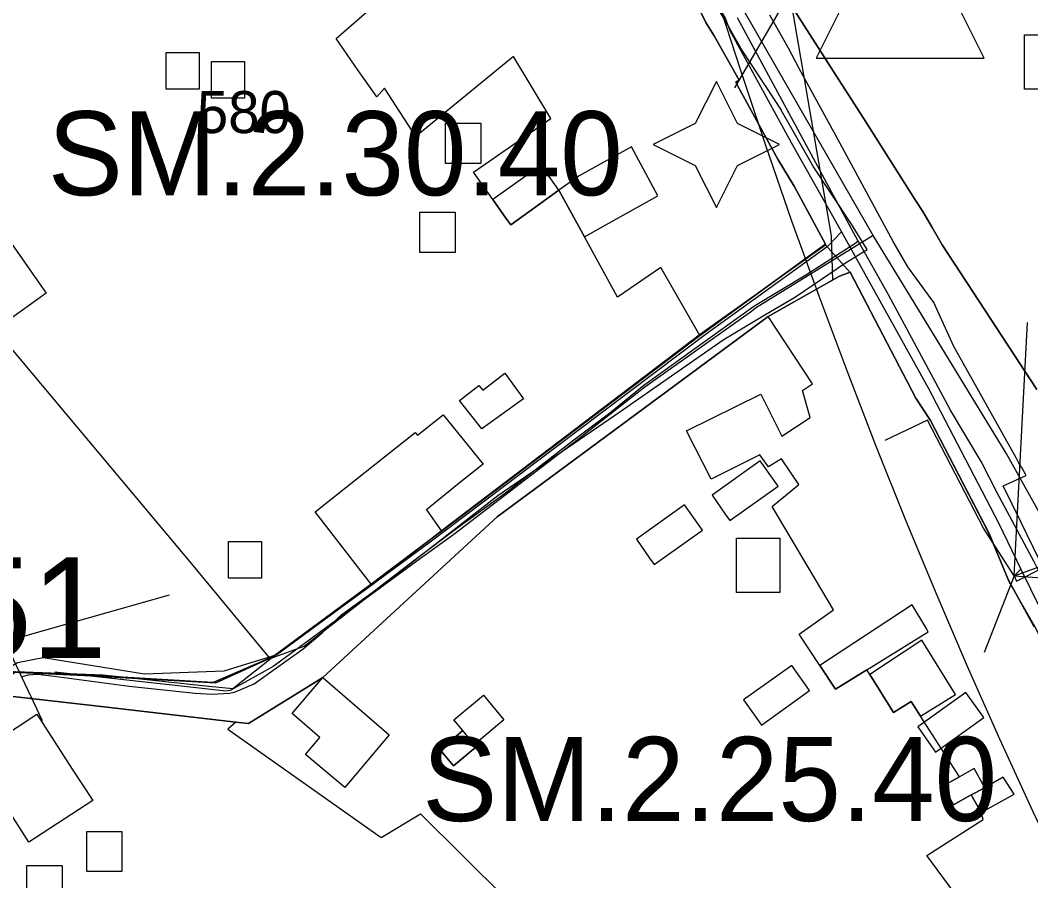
# Model space of a CAD drawing. Extents: x -690419 to -685080, y -987825 to -981190.
# Drawn here: x -687244.6 to -687124.4, y -985801 to -985698.6 of the extents above; entities that cross this region are included whole.
import ezdxf

# ---------------------------------------------------------------- set-up
doc = ezdxf.new("R2010")
doc.units = 0
for name, color, linetype in [('_DOPLNĚK BUDOVY', 7, 'Continuous'), ('Architektonicky cenná stavba', 7, 'Continuous'), ('BPEJ I-II ochrana', 7, 'Continuous'), ('Docházková izochrona VLAK (S)', 7, 'Continuous'), ('Elektro VN 35 podzemni (S)', 7, 'Continuous'), ('Elektro VN trafostanice (S) - popis', 7, 'Continuous'), ('Intravilan (S)', 7, 'Continuous'), ('Kanalizace stoka bez rozlišení (S)', 7, 'Continuous'), ('Památková zóna městská (S)', 7, 'Continuous'), ('Plochy smíšené obytné městské SM (S)', 7, 'Continuous'), ('Plochy veřejná prostranství všeobecná PU (S)', 7, 'Continuous'), ('Plynovod STL (S)', 7, 'Continuous'), ('Regulacni bloky_ID', 7, 'Continuous'), ('Regulační bloky STABILIZOVANÉ (S)', 7, 'Continuous'), ('Regulační kódy STABILIZOVANÉ (S)', 7, 'Continuous'), ('Spoje - komunikační vedení bez rozlišení provozovanál (S)', 7, 'Continuous'), ('Spoje - vysilač_základnová stanice (S)', 7, 'Continuous'), ('Vodovodní řady (S)', 7, 'Continuous')]:
    doc.layers.add(name, color=color, linetype=linetype)

msp = doc.modelspace()

# ---------------------------------------------------------------- linework, layer by layer
at = {"layer": '_DOPLNĚK BUDOVY'}
for p, q in [((-687168.74, -985719.54), (-687171.86, -985713.7)), ((-687182.62, -985715.89), (-687188.35, -985719.97)), ((-687180.5, -985718.87), (-687182.62, -985715.89)), ((-687180.5, -985718.87), (-687177.45, -985724.42)), ((-687174.9, -985722.99), (-687168.74, -985719.54)), ((-687188.35, -985719.97), (-687186.79, -985722.2)), ((-687177.45, -985724.42), (-687174.9, -985722.99)), ((-687156.54, -985751.07), (-687162.27, -985755.15)), ((-687154.42, -985754.05), (-687156.54, -985751.07)), ((-687162.27, -985755.15), (-687160.71, -985757.38)), ((-687165.54, -985756.3), (-687171.27, -985760.38)), ((-687163.42, -985759.28), (-687165.54, -985756.3)), ((-687171.27, -985760.38), (-687169.71, -985762.61)), ((-687138.48, -985768.19), (-687149.46, -985775.4)), ((-687143.87, -985775.9), (-687136.57, -985771.38)), ((-687137.32, -985772.39), (-687143.52, -985776.45)), ((-687133.31, -985778.83), (-687137.32, -985772.39)), ((-687152.8, -985775.4), (-687158.53, -985779.48)), ((-687150.68, -985778.38), (-687152.8, -985775.4)), ((-687149.46, -985775.4), (-687147.61, -985778.22)), ((-687147.61, -985778.22), (-687143.87, -985775.9)), ((-687143.52, -985776.45), (-687140.7, -985780.97)), ((-687158.53, -985779.48), (-687156.97, -985781.71)), ((-687132.09, -985778.61), (-687137.82, -985782.69)), ((-687137.49, -985781.43), (-687133.31, -985778.83)), ((-687129.97, -985781.59), (-687132.09, -985778.61)), ((-687190.58, -985784.83), (-687191.92, -985783.14)), ((-687137.82, -985782.69), (-687136.26, -985784.92)), ((-687131.09, -985787.65), (-687132.83, -985788.63)), ((-687129.82, -985789.94), (-687131.09, -985787.65)), ((-687132.83, -985788.63), (-687134.79, -985789.72)), ((-687127.67, -985788.68), (-687129.82, -985789.94)), ((-687126.33, -985790.71), (-687127.67, -985788.68)), ((-687131.44, -985790.78), (-687129.82, -985789.94)), ((-687129.82, -985789.94), (-687131.44, -985790.78)), ((-687131.44, -985790.78), (-687130.26, -985792.89)), ((-687130.26, -985792.89), (-687126.33, -985790.71))]:
    msp.add_line(p, q, dxfattribs=at)
for points in [[(-687125.1, -985700.39), (-687119.96, -985700.39), (-687119.96, -985706.86), (-687125.1, -985706.86)], [(-687227.2, -985702.49), (-687223.29, -985702.49), (-687223.29, -985706.85), (-687227.2, -985706.85)], [(-687221.81, -985703.57), (-687217.9, -985703.57), (-687217.9, -985707.93), (-687221.81, -985707.93)], [(-687193.99, -985710.88), (-687189.78, -985710.88), (-687189.78, -985715.67), (-687193.99, -985715.67)], [(-687197.04, -985721.48), (-687192.83, -985721.48), (-687192.83, -985726.27), (-687197.04, -985726.27)], [(-687159.36, -985760.24), (-687154.22, -985760.24), (-687154.22, -985766.71), (-687159.36, -985766.71)], [(-687219.81, -985760.64), (-687215.89, -985760.64), (-687215.89, -985765), (-687219.81, -985765)], [(-687236.67, -985795.12), (-687232.47, -985795.12), (-687232.47, -985799.91), (-687236.67, -985799.91)], [(-687243.78, -985799.18), (-687239.58, -985799.18), (-687239.58, -985803.97), (-687243.78, -985803.97)]]:
    msp.add_lwpolyline(points, close=True, dxfattribs=at)
for points in [[(-687171.86, -985713.7), (-687178.1, -985717.15), (-687180.5, -985718.87)], [(-687186.79, -985722.2), (-687186.23, -985722.97), (-687180.5, -985718.87)], [(-687160.71, -985757.38), (-687160.15, -985758.15), (-687154.42, -985754.05)], [(-687169.71, -985762.61), (-687169.15, -985763.38), (-687163.42, -985759.28)], [(-687136.57, -985771.38), (-687136.74, -985771.07), (-687138.48, -985768.19)], [(-687156.97, -985781.71), (-687156.41, -985782.48), (-687150.68, -985778.38)], [(-687140.7, -985780.97), (-687138.59, -985779.66), (-687137.49, -985781.43)], [(-687136.26, -985784.92), (-687135.7, -985785.69), (-687129.97, -985781.59)], [(-687191.92, -985783.14), (-687194.64, -985785.41), (-687193.02, -985787.34), (-687190.36, -985785.1), (-687190.58, -985784.83)], [(-687134.79, -985789.72), (-687133.54, -985791.95), (-687131.44, -985790.78)]]:
    msp.add_lwpolyline(points, dxfattribs=at)
at = {"layer": 'Architektonicky cenná stavba'}
msp.add_lwpolyline([(-687161.77, -985705.92), (-687164.27, -985710.92), (-687169.27, -985713.42), (-687164.27, -985715.92), (-687161.77, -985720.92), (-687159.27, -985715.92), (-687154.27, -985713.42), (-687159.27, -985710.92)], close=True, dxfattribs=at)
at = {"layer": 'BPEJ I-II ochrana'}
for p, q in [((-687206.98, -985700.82), (-687203.34, -985697.64)), ((-687204.39, -985704.61), (-687206.98, -985700.82)), ((-687185.9, -985702.96), (-687197.51, -985712.46)), ((-687181.45, -985710.35), (-687185.9, -985702.96)), ((-687203.99, -985705.19), (-687204.39, -985704.61)), ((-687202.15, -985707.74), (-687203.99, -985705.19)), ((-687201.25, -985706.74), (-687202.15, -985707.74)), ((-687197.51, -985712.46), (-687201.25, -985706.74)), ((-687190.66, -985716.71), (-687181.45, -985710.35)), ((-687188.35, -985719.97), (-687190.66, -985716.71)), ((-687180.5, -985718.87), (-687186.23, -985722.97)), ((-687177.45, -985724.42), (-687180.5, -985718.87)), ((-687186.79, -985722.2), (-687188.35, -985719.97)), ((-687248.35, -985721.35), (-687242.31, -985729.91)), ((-687186.23, -985722.97), (-687186.79, -985722.2)), ((-687173.52, -985731.57), (-687177.45, -985724.42)), ((-687168.37, -985728.06), (-687173.52, -985731.57)), ((-687163.73, -985736.13), (-687168.37, -985728.06)), ((-687242.31, -985729.91), (-687241.47, -985731.1)), ((-687241.47, -985731.1), (-687247.54, -985735.44)), ((-687155.59, -985733.87), (-687187.86, -985757.73)), ((-687150.33, -985741.91), (-687155.59, -985733.87)), ((-687247.54, -985735.44), (-687224.41, -985763.05)), ((-687194.46, -985759.4), (-687163.73, -985736.13)), ((-687189.53, -985742.63), (-687186.91, -985740.61)), ((-687186.91, -985740.61), (-687184.69, -985743.66)), ((-687192.33, -985743.86), (-687190.04, -985742.1)), ((-687190.04, -985742.1), (-687189.53, -985742.63)), ((-687151.51, -985742.68), (-687150.33, -985741.91)), ((-687165.31, -985747.47), (-687156.48, -985743.13)), ((-687156.48, -985743.13), (-687153.98, -985748.1)), ((-687150.59, -985745.89), (-687151.51, -985742.68)), ((-687189.66, -985747.25), (-687192.33, -985743.86)), ((-687184.69, -985743.66), (-687189.66, -985747.25)), ((-687197.33, -985748.01), (-687194.27, -985745.59)), ((-687194.27, -985745.59), (-687189.51, -985751.43)), ((-687153.98, -985748.1), (-687150.59, -985745.89)), ((-687209.5, -985757.11), (-687197.59, -985747.69)), ((-687197.59, -985747.69), (-687197.33, -985748.01)), ((-687162.4, -985753.24), (-687165.31, -985747.47)), ((-687156.6, -985750.33), (-687162.4, -985753.24)), ((-687155.57, -985751.75), (-687156.6, -985750.33)), ((-687154, -985750.81), (-687155.57, -985751.75)), ((-687151.94, -985753.87), (-687154, -985750.81)), ((-687189.51, -985751.43), (-687192.55, -985753.88)), ((-687192.55, -985753.88), (-687196.25, -985756.86)), ((-687155.12, -985756.5), (-687151.94, -985753.87)), ((-687196.25, -985756.86), (-687194.46, -985759.4)), ((-687147.82, -985768.79), (-687155.12, -985756.5)), ((-687202.83, -985765.74), (-687209.5, -985757.11)), ((-687187.86, -985757.73), (-687208.57, -985776.82)), ((-687224.41, -985763.05), (-687214.91, -985774.54)), ((-687214.54, -985774.38), (-687202.83, -985765.74)), ((-687151.92, -985771.65), (-687147.82, -985768.79)), ((-687149.46, -985775.4), (-687151.92, -985771.65)), ((-687214.91, -985774.54), (-687214.54, -985774.38)), ((-687147.61, -985778.22), (-687149.46, -985775.4)), ((-687143.87, -985775.9), (-687147.61, -985778.22)), ((-687143.52, -985776.45), (-687143.87, -985775.9)), ((-687208.57, -985776.82), (-687217.41, -985782.3)), ((-687212.21, -985781.11), (-687208.57, -985776.82)), ((-687208.57, -985776.82), (-687200.68, -985783.65)), ((-687140.7, -985780.97), (-687143.52, -985776.45)), ((-687234.95, -985780.28), (-687246.49, -985778.96)), ((-687193, -985781.84), (-687189.47, -985778.94)), ((-687189.47, -985778.94), (-687187.03, -985781.85)), ((-687138.59, -985779.66), (-687140.7, -985780.97)), ((-687137.49, -985781.43), (-687138.59, -985779.66)), ((-687218.91, -985782.13), (-687234.95, -985780.28)), ((-687250.13, -985786.13), (-687242.6, -985781.18)), ((-687242.6, -985781.18), (-687238.39, -985787.72)), ((-687208.92, -985783.95), (-687212.21, -985781.11)), ((-687191.92, -985783.14), (-687193, -985781.84)), ((-687187.03, -985781.85), (-687190.58, -985784.83)), ((-687132.83, -985788.63), (-687137.49, -985781.43)), ((-687217.41, -985782.3), (-687218.91, -985782.13)), ((-687194.64, -985785.41), (-687191.92, -985783.14)), ((-687210.63, -985785.99), (-687208.92, -985783.95)), ((-687200.68, -985783.65), (-687205.96, -985789.91)), ((-687193.02, -985787.34), (-687194.64, -985785.41)), ((-687190.36, -985785.1), (-687193.02, -985787.34)), ((-687190.58, -985784.83), (-687190.36, -985785.1)), ((-687205.96, -985789.91), (-687210.63, -985785.99)), ((-687238.39, -985787.72), (-687235.92, -985791.44)), ((-687134.79, -985789.72), (-687132.83, -985788.63)), ((-687133.54, -985791.95), (-687134.79, -985789.72)), ((-687235.92, -985791.44), (-687243.55, -985796.39)), ((-687131.44, -985790.78), (-687133.54, -985791.95)), ((-687130.26, -985792.89), (-687131.44, -985790.78)), ((-687243.55, -985796.39), (-687245.76, -985792.91)), ((-687130.02, -985793.71), (-687130.26, -985792.89)), ((-687136.75, -985798), (-687130.02, -985793.71)), ((-687133.71, -985802.09), (-687136.75, -985798))]:
    msp.add_line(p, q, dxfattribs=at)
at = {"layer": 'Docházková izochrona VLAK (S)'}
msp.add_arc((-686398.38, -985456.12), 800, 77.86547, 344.11337, dxfattribs=at)
at = {"layer": 'Elektro VN 35 podzemni (S)'}
for points in [[(-687162.6, -985695.59), (-687160.24, -985699.56), (-687158.69, -985702.29)], [(-687158.69, -985702.29), (-687154.05, -985709.36)], [(-687249.38, -985779.32), (-687245.11, -985776.11), (-687234.72, -985776.49), (-687222.12, -985777.87), (-687219.27, -985778.13), (-687214.74, -985774.51), (-687210.81, -985773.1), (-687187.75, -985755.18), (-687173.25, -985745.22), (-687160.97, -985736.65), (-687155.99, -985733.68), (-687152.34, -985731.54), (-687146.42, -985727.52), (-687143.84, -985725.91), (-687145.68, -985722.89), (-687150.21, -985716.09), (-687154.05, -985709.36)]]:
    msp.add_lwpolyline(points, dxfattribs=at)
at = {"layer": 'Intravilan (S)'}
msp.add_lwpolyline([(-687246.49, -985778.96), (-687234.95, -985780.28), (-687218.91, -985782.13), (-687219.88, -985782.97), (-687201.62, -985795.87), (-687196.96, -985793.04), (-687186.81, -985803.12), (-687178.5, -985817.54), (-687176.7, -985820.66), (-687176.48, -985822.62), (-687179.45, -985823.8), (-687179.13, -985824.98), (-687167.44, -985840.19), (-687148.51, -985866.02)], dxfattribs=at)
at = {"layer": 'Kanalizace stoka bez rozlišení (S)'}
for points in [[(-687143.11, -985724.27), (-687158.45, -985697.56)], [(-687143.11, -985724.27), (-687157.13, -985732.91), (-687157.6, -985733.3), (-687170.26, -985742.3), (-687178.7, -985748.89), (-687179.11, -985749.2), (-687179.67, -985749.62), (-687193, -985759.82), (-687197.38, -985762.97), (-687213.79, -985774.98), (-687214.5, -985775.51), (-687219.61, -985778.36), (-687220.06, -985778.44), (-687240.44, -985776.2)], [(-687127.28, -985750.14), (-687139.12, -985730.79), (-687143.11, -985724.27)], [(-687095.37, -985807.22), (-687127.28, -985750.14)]]:
    msp.add_lwpolyline(points, dxfattribs=at)
at = {"layer": 'Památková zóna městská (S)'}
msp.add_lwpolyline([(-687248.16, -985776.06), (-687236.92, -985776.58), (-687221.31, -985777.47), (-687214.68, -985774.46), (-687202.64, -985765.72), (-687194.32, -985759.23), (-687163.66, -985735.95), (-687148.78, -985725.37), (-687145.87, -985728.66), (-687138, -985743.68), (-687136.23, -985746.42), (-687129.33, -985759.71), (-687128.78, -985761.03), (-687126.97, -985765.41), (-687123.77, -985771), (-687116.67, -985786.41), (-687107.14, -985806.15), (-687104.59, -985811.81), (-687103.07, -985815.16), (-687095.17, -985832.71), (-687091.05, -985831.06), (-687084.04, -985846.63), (-687078.52, -985858.17)], dxfattribs=at)
at = {"layer": 'Plochy smíšené obytné městské SM (S)'}
for points in [[(-687123.66, -985742.58), (-687130.55, -985732.02), (-687134.89, -985725.36), (-687136.1, -985723.29), (-687137.2, -985721.41), (-687138.1, -985720.01), (-687144.26, -985710.31), (-687147.18, -985705.73), (-687153.47, -985695.92)], [(-687163.68, -985697.51), (-687163, -985698.9), (-687162.04, -985700.51), (-687159.04, -985705.78), (-687159.44, -985706.03), (-687159.24, -985706.4), (-687154.4, -985715.24), (-687152.5, -985718.38), (-687148.77, -985725.28), (-687163.73, -985736.13), (-687194.46, -985759.4), (-687202.83, -985765.74), (-687214.54, -985774.38), (-687214.91, -985774.54), (-687221.61, -985777.4), (-687237.12, -985776.51), (-687248.1, -985776.01)], [(-687246.49, -985778.96), (-687234.95, -985780.28), (-687218.91, -985782.13), (-687217.41, -985782.3), (-687208.57, -985776.82), (-687187.86, -985757.73), (-687155.59, -985733.87), (-687147.11, -985729.09), (-687145.86, -985728.61), (-687138.02, -985743.61), (-687136.31, -985746.26), (-687129.44, -985759.48), (-687128.82, -985760.96), (-687127.06, -985765.15), (-687123.98, -985770.79)]]:
    msp.add_lwpolyline(points, dxfattribs=at)
at = {"layer": 'Plochy veřejná prostranství všeobecná PU (S)'}
for p, q in [((-687153.47, -985695.92), (-687147.18, -985705.73)), ((-687163, -985698.9), (-687163.68, -985697.51)), ((-687162.04, -985700.51), (-687163, -985698.9)), ((-687159.04, -985705.78), (-687162.04, -985700.51)), ((-687159.44, -985706.03), (-687159.04, -985705.78)), ((-687159.24, -985706.4), (-687159.44, -985706.03)), ((-687147.18, -985705.73), (-687144.26, -985710.31)), ((-687154.4, -985715.24), (-687159.24, -985706.4)), ((-687144.26, -985710.31), (-687138.1, -985720.01)), ((-687152.5, -985718.38), (-687154.4, -985715.24)), ((-687148.77, -985725.28), (-687152.5, -985718.38)), ((-687138.1, -985720.01), (-687137.2, -985721.41)), ((-687137.2, -985721.41), (-687136.1, -985723.29)), ((-687136.1, -985723.29), (-687134.89, -985725.36)), ((-687163.73, -985736.13), (-687148.77, -985725.28)), ((-687134.89, -985725.36), (-687130.55, -985732.02)), ((-687147.11, -985729.09), (-687155.59, -985733.87)), ((-687145.86, -985728.61), (-687147.11, -985729.09)), ((-687138.02, -985743.61), (-687145.86, -985728.61)), ((-687130.55, -985732.02), (-687123.66, -985742.58)), ((-687155.59, -985733.87), (-687187.86, -985757.73)), ((-687194.46, -985759.4), (-687163.73, -985736.13)), ((-687136.31, -985746.26), (-687138.02, -985743.61)), ((-687129.44, -985759.48), (-687136.31, -985746.26)), ((-687187.86, -985757.73), (-687208.57, -985776.82)), ((-687202.83, -985765.74), (-687194.46, -985759.4)), ((-687128.82, -985760.96), (-687129.44, -985759.48)), ((-687127.06, -985765.15), (-687128.82, -985760.96)), ((-687123.98, -985770.79), (-687127.06, -985765.15)), ((-687214.54, -985774.38), (-687202.83, -985765.74)), ((-687221.61, -985777.4), (-687214.91, -985774.54)), ((-687214.91, -985774.54), (-687214.54, -985774.38)), ((-687248.1, -985776.01), (-687237.12, -985776.51)), ((-687237.12, -985776.51), (-687221.61, -985777.4)), ((-687208.57, -985776.82), (-687217.41, -985782.3)), ((-687234.95, -985780.28), (-687246.49, -985778.96)), ((-687218.91, -985782.13), (-687234.95, -985780.28)), ((-687217.41, -985782.3), (-687218.91, -985782.13))]:
    msp.add_line(p, q, dxfattribs=at)
at = {"layer": 'Plynovod STL (S)'}
msp.add_lwpolyline([(-687123.33, -985762.88), (-687125.52, -985758.4), (-687127.64, -985754.04), (-687124.9, -985752.78), (-687125.43, -985751.85), (-687125.66, -985751.55), (-687126.12, -985750.71), (-687133.51, -985737.44), (-687135.89, -985732.23), (-687139, -985727.96), (-687140.72, -985724.95), (-687147.04, -985713.32), (-687151.91, -985704.4), (-687153.18, -985701.95), (-687155.39, -985698.06)], dxfattribs=at)
at = {"layer": 'Regulační bloky STABILIZOVANÉ (S)'}
for p, q in [((-687153.47, -985695.92), (-687147.18, -985705.73)), ((-687163, -985698.9), (-687163.68, -985697.51)), ((-687162.04, -985700.51), (-687163, -985698.9)), ((-687159.04, -985705.78), (-687162.04, -985700.51)), ((-687159.44, -985706.03), (-687159.04, -985705.78)), ((-687159.24, -985706.4), (-687159.44, -985706.03)), ((-687147.18, -985705.73), (-687144.26, -985710.31)), ((-687154.4, -985715.24), (-687159.24, -985706.4)), ((-687144.26, -985710.31), (-687138.1, -985720.01)), ((-687152.5, -985718.38), (-687154.4, -985715.24)), ((-687148.77, -985725.28), (-687152.5, -985718.38)), ((-687138.1, -985720.01), (-687137.2, -985721.41)), ((-687137.2, -985721.41), (-687136.1, -985723.29)), ((-687136.1, -985723.29), (-687134.89, -985725.36)), ((-687163.73, -985736.13), (-687148.77, -985725.28)), ((-687134.89, -985725.36), (-687130.55, -985732.02)), ((-687147.11, -985729.09), (-687155.59, -985733.87)), ((-687145.86, -985728.61), (-687147.11, -985729.09)), ((-687138.02, -985743.61), (-687145.86, -985728.61)), ((-687130.55, -985732.02), (-687123.66, -985742.58)), ((-687155.59, -985733.87), (-687187.86, -985757.73)), ((-687194.46, -985759.4), (-687163.73, -985736.13)), ((-687136.31, -985746.26), (-687138.02, -985743.61)), ((-687129.44, -985759.48), (-687136.31, -985746.26)), ((-687187.86, -985757.73), (-687208.57, -985776.82)), ((-687202.83, -985765.74), (-687194.46, -985759.4)), ((-687128.82, -985760.96), (-687129.44, -985759.48)), ((-687127.06, -985765.15), (-687128.82, -985760.96)), ((-687123.98, -985770.79), (-687127.06, -985765.15)), ((-687214.54, -985774.38), (-687202.83, -985765.74)), ((-687221.61, -985777.4), (-687214.91, -985774.54)), ((-687214.91, -985774.54), (-687214.54, -985774.38)), ((-687248.1, -985776.01), (-687237.12, -985776.51)), ((-687237.12, -985776.51), (-687221.61, -985777.4)), ((-687208.57, -985776.82), (-687217.41, -985782.3)), ((-687234.95, -985780.28), (-687246.49, -985778.96)), ((-687218.91, -985782.13), (-687234.95, -985780.28)), ((-687217.41, -985782.3), (-687218.91, -985782.13))]:
    msp.add_line(p, q, dxfattribs=at)
for points in [[(-687123.66, -985742.58), (-687130.55, -985732.02), (-687134.89, -985725.36), (-687136.1, -985723.29), (-687137.2, -985721.41), (-687138.1, -985720.01), (-687144.26, -985710.31), (-687147.18, -985705.73), (-687153.47, -985695.92)], [(-687163.68, -985697.51), (-687163, -985698.9), (-687162.04, -985700.51), (-687159.04, -985705.78), (-687159.44, -985706.03), (-687159.24, -985706.4), (-687154.4, -985715.24), (-687152.5, -985718.38), (-687148.77, -985725.28), (-687163.73, -985736.13), (-687194.46, -985759.4), (-687202.83, -985765.74), (-687214.54, -985774.38), (-687214.91, -985774.54), (-687221.61, -985777.4), (-687237.12, -985776.51), (-687248.1, -985776.01)], [(-687246.49, -985778.96), (-687234.95, -985780.28), (-687218.91, -985782.13), (-687217.41, -985782.3), (-687208.57, -985776.82), (-687187.86, -985757.73), (-687155.59, -985733.87), (-687147.11, -985729.09), (-687145.86, -985728.61), (-687138.02, -985743.61), (-687136.31, -985746.26), (-687129.44, -985759.48), (-687128.82, -985760.96), (-687127.06, -985765.15), (-687123.98, -985770.79)]]:
    msp.add_lwpolyline(points, dxfattribs=at)
at = {"layer": 'Spoje - komunikační vedení bez rozlišení provozovanál (S)'}
for points in [[(-687163.35, -985693.86), (-687160.68, -985698.5), (-687160.18, -985699.85), (-687152.87, -985713.19), (-687147.23, -985723.17)], [(-687153.07, -985695.41), (-687159.62, -985706.68)], [(-687153.07, -985695.41), (-687148.13, -985724.28), (-687147.94, -985729.6)], [(-687147.23, -985723.17), (-687146.89, -985723.8)], [(-687146.89, -985723.8), (-687148.59, -985725.61), (-687162.92, -985735.95), (-687178.38, -985747.58), (-687195.95, -985760.84), (-687214.04, -985774.12), (-687220.35, -985776.05), (-687229.81, -985776.42), (-687241.83, -985774.47)], [(-687146.89, -985723.8), (-687136.58, -985742.38), (-687128.2, -985758.43), (-687125.55, -985763.94)], [(-687126.36, -985764.74), (-687124.75, -985734.59)], [(-687126.36, -985764.74), (-687079.06, -985747.55), (-687084.28, -985736.59)], [(-687126.36, -985764.74), (-687130, -985759.04), (-687136.67, -985746.21), (-687141.72, -985748.63)], [(-687126.36, -985764.74), (-687126.07, -985765.35), (-687115.79, -985760.16), (-687110.31, -985757.9)], [(-687125.55, -985763.94), (-687126.36, -985764.74)], [(-687125.55, -985763.94), (-687118.59, -985778.12), (-687108.01, -985800.92), (-687103.26, -985810.3), (-687099.94, -985814.36), (-687090.97, -985830.34)], [(-687126.36, -985764.74), (-687129.93, -985773.83)], [(-687126.36, -985764.74), (-687107.74, -985766.08), (-687111.08, -985768.22), (-687103.88, -985781.61)], [(-687246.42, -985772.53), (-687226.83, -985766.97)], [(-687246.42, -985772.53), (-687241.98, -985781.92)], [(-687241.83, -985774.47), (-687244.89, -985775.07), (-687252.35, -985779.57), (-687257.35, -985780.96)]]:
    msp.add_lwpolyline(points, dxfattribs=at)
at = {"layer": 'Spoje - vysilač_základnová stanice (S)'}
for p, q in [((-687139.9, -985683.16), (-687149.9, -985703.16)), ((-687129.9, -985703.16), (-687139.9, -985683.16)), ((-687149.9, -985703.16), (-687129.9, -985703.16))]:
    msp.add_line(p, q, dxfattribs=at)
at = {"layer": 'Vodovodní řady (S)'}
for points in [[(-687144.88, -985724.94), (-687159.24, -985698.36)], [(-687244.36, -985776.71), (-687243.6, -985776.49), (-687242.55, -985776.41), (-687240.53, -985776.65), (-687231.61, -985777.84), (-687223.77, -985778.69), (-687221.8, -985778.79), (-687219.68, -985778.69), (-687219.08, -985778.56), (-687216.73, -985777.57), (-687213.55, -985775.27), (-687210.91, -985773.42), (-687208.6, -985771.47), (-687206.31, -985769.31), (-687202.72, -985766.71), (-687197.58, -985762.77), (-687192.32, -985758.81), (-687190.66, -985757.63), (-687186.7, -985754.73), (-687178.87, -985748.67), (-687174.44, -985745.36), (-687170.41, -985742.05), (-687164.59, -985737.87), (-687157.3, -985732.66), (-687151.14, -985728.94), (-687145.07, -985725.03)], [(-687144.88, -985724.94), (-687145.07, -985725.03)], [(-687107.15, -985799.71), (-687112.28, -985787.62), (-687113.69, -985784.4), (-687116.34, -985778.3), (-687123.98, -985763.07), (-687128.35, -985754.86), (-687130.26, -985751.12), (-687133.93, -985745.01), (-687139.39, -985734.82), (-687141.29, -985731.32), (-687141.34, -985731.24), (-687144.85, -985724.96), (-687144.88, -985724.94)]]:
    msp.add_lwpolyline(points, dxfattribs=at)

# ---------------------------------------------------------------- texts
at = {"layer": 'Elektro VN trafostanice (S) - popis'}
msp.add_text('7351', height=12, dxfattribs=at).set_placement((-687269.98, -985774.52))
at = {"layer": 'Regulacni bloky_ID'}
msp.add_text('580', height=5, dxfattribs=at).set_placement((-687223.55, -985712.07))
at = {"layer": 'Regulační kódy STABILIZOVANÉ (S)'}
for s, p in [('SM.2.30.40', (-687241.29, -985719.47)), ('SM.2.25.40', (-687196.75, -985793.89))]:
    msp.add_text(s, height=10, dxfattribs=at).set_placement(p)

doc.saveas('drawing.dxf')
